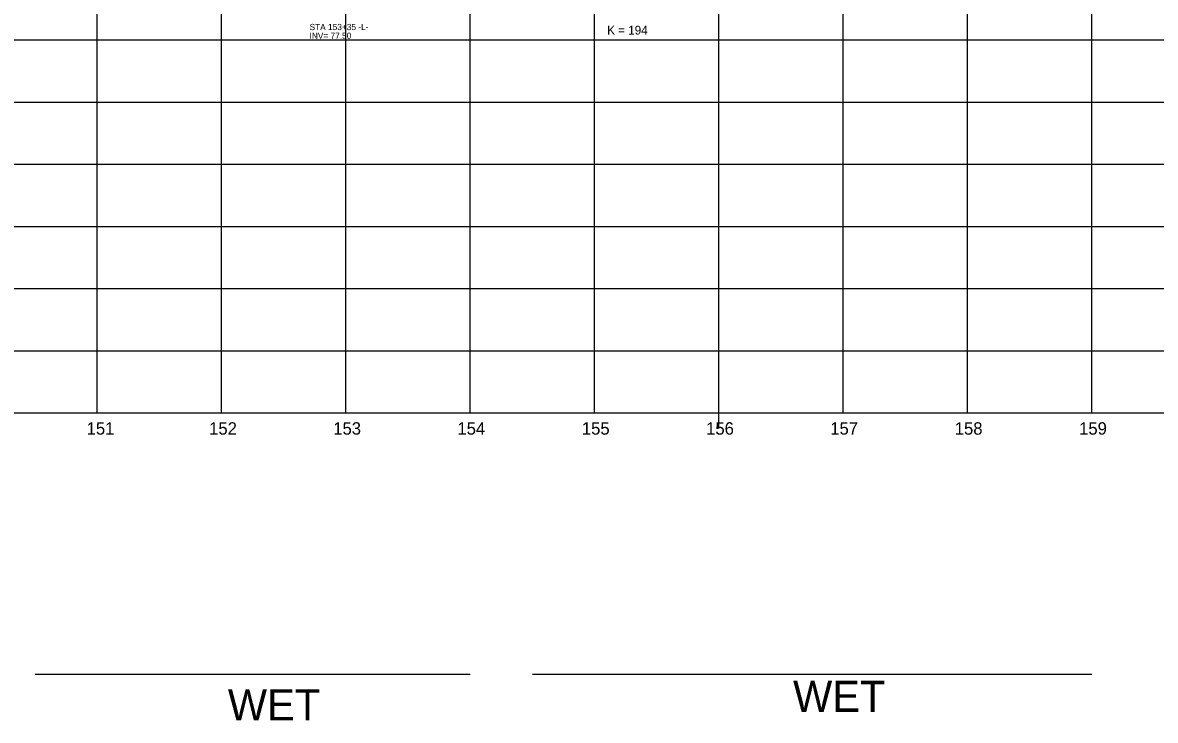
# Model space of a CAD drawing. Extents: x 2345490 to 2445302, y 465165 to 573888.
# Drawn here: x 2395362 to 2396273, y 564029 to 564590 of the extents above; entities that cross this region are included whole.
import ezdxf

# ---------------------------------------------------------------- set-up
doc = ezdxf.new("R2010")
doc.units = 0
for name, color, linetype in [('Old_Level_2', 7, 'Continuous'), ('Old_Level_3', 7, 'Continuous'), ('Old_Level_57', 7, 'Continuous'), ('Old_Level_62', 7, 'Continuous'), ('Old_Level_63', 7, 'Continuous')]:
    doc.layers.add(name, color=color, linetype=linetype)

msp = doc.modelspace()

# ---------------------------------------------------------------- linework, layer by layer
at = {"layer": 'Old_Level_2'}
msp.add_line((2395921.54273, 564264.034), (2395921.54273, 565029.84481), dxfattribs=at)
at = {"layer": 'Old_Level_57'}
for p, q in [((2395421.54225, 564276.534), (2395421.54225, 566615.2835)), ((2395521.54225, 564276.534), (2395521.54225, 566615.2835)), ((2395621.54225, 564276.534), (2395621.54225, 566615.2835)), ((2395721.54225, 564276.534), (2395721.54225, 566615.2835)), ((2395821.54225, 564276.534), (2395821.54225, 566615.2835)), ((2395921.54225, 564276.534), (2395921.54225, 566615.2835)), ((2396021.54225, 564276.534), (2396021.54225, 566615.2835)), ((2396121.54225, 564276.534), (2396121.54225, 566615.2835)), ((2396221.542, 564276.534), (2396221.542, 566615.2835)), ((2381271.54275, 564576.534), (2410861.123, 564576.534)), ((2381271.5425, 564526.534), (2410861.12275, 564526.534)), ((2381271.54275, 564476.534), (2410861.123, 564476.534)), ((2381271.5425, 564426.534), (2410861.12275, 564426.534)), ((2381271.54275, 564376.534), (2410861.123, 564376.534)), ((2381271.5425, 564326.534), (2410861.12275, 564326.534)), ((2381271.54275, 564276.534), (2410861.123, 564276.534))]:
    msp.add_line(p, q, dxfattribs=at)
at = {"layer": 'Old_Level_62'}
for p, q in [((2395371.5425, 564066.4875), (2395721.5425, 564066.4875)), ((2395771.5425, 564066.4875), (2396221.5425, 564066.4875))]:
    msp.add_line(p, q, dxfattribs=at)
at = {"layer": 'Old_Level_63'}
msp.add_line((2381321.5425, 564276.534), (2406689.937, 564276.534), dxfattribs=at)

# ---------------------------------------------------------------- texts
at = {"layer": 'Old_Level_2'}
msp.add_text('K = 194', height=7.000001, dxfattribs=at).set_placement((2395831.70922, 564580.9288))
at = {"layer": 'Old_Level_3'}
for s, height, p in [('STA 153+35 -L-', 4.9999995, (2395592.298, 564584.4705)), ('INV= 77.50', 5, (2395592.298, 564577.4705))]:
    msp.add_text(s, height=height, dxfattribs=at).set_placement(p)
at = {"layer": 'Old_Level_62'}
for s, height, p in [('151', 10.000001, (2395413.01075, 564259.034)), ('152', 10.000001, (2395511.55925, 564259.034)), ('153', 10.000001, (2395611.394, 564259.034)), ('154', 10.000001, (2395711.2365, 564259.034)), ('155', 10.000001, (2395811.329, 564259.034)), ('156', 10.000001, (2395911.27, 564259.034)), ('157', 10.000001, (2396011.1275, 564259.034)), ('158', 10.000001, (2396111.25325, 564259.034)), ('159', 10.000001, (2396211.2955, 564259.034)), ('WET', 25.000001, (2395981.1705, 564036.0515)), ('WET', 25.000001, (2395526.57, 564029.21375))]:
    msp.add_text(s, height=height, dxfattribs=at).set_placement(p)

doc.saveas('drawing.dxf')
